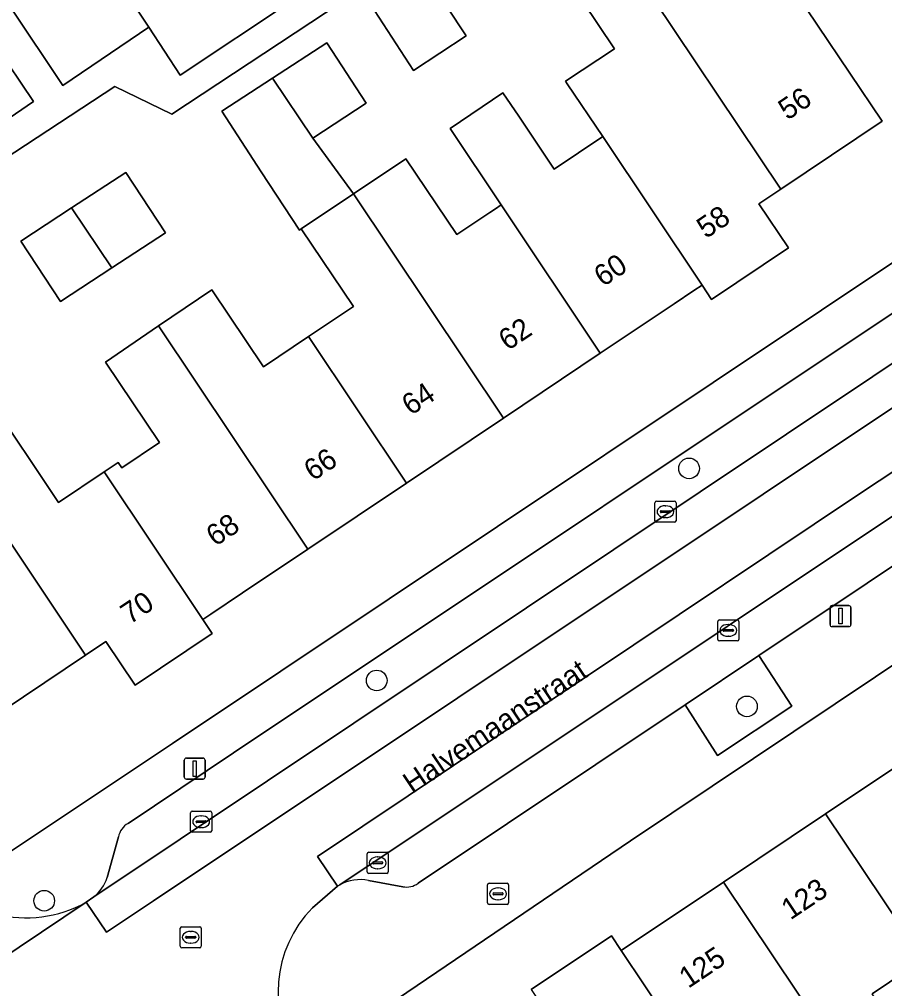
# Model space of a CAD drawing. Extents: x 158352 to 159489, y 383828 to 384603.
# Drawn here: x 158924.25 to 158965.27, y 384280.08 to 384326.04 of the extents above; entities that cross this region are included whole.
import ezdxf

# ---------------------------------------------------------------- set-up
doc = ezdxf.new("R2010")
doc.units = 0
for name, color, linetype in [('IMGEO_Boom', 7, 'Continuous'), ('IMGEO_Brandkraan', 7, 'Continuous'), ('IMGEO_Erf', 7, 'Continuous'), ('IMGEO_Groenvoorziening', 7, 'Continuous'), ('IMGEO_Kolk', 7, 'Continuous'), ('IMGEO_Lichtmast', 7, 'Continuous'), ('IMGEO_Openbare_ruimte_label', 7, 'Continuous'), ('IMGEO_Pand', 7, 'Continuous'), ('IMGEO_Pand_nummerreeks', 7, 'Continuous'), ('IMGEO_Parkeervlak_gesloten', 7, 'Continuous'), ('IMGEO_Parkeervlak_open', 7, 'Continuous'), ('IMGEO_Rijbaan_lokaal_gesloten', 7, 'Continuous'), ('IMGEO_Rijbaan_lokaal_open', 7, 'Continuous'), ('IMGEO_Rioolput', 7, 'Continuous'), ('IMGEO_Voetpad_open', 7, 'Continuous')]:
    doc.layers.add(name, color=color, linetype=linetype)

msp = doc.modelspace()

# ---------------------------------------------------------------- linework, layer by layer
at = {"layer": 'IMGEO_Boom'}
for centre in [(158955.997, 384304.748), (158941.191, 384294.692), (158958.74, 384293.463), (158925.427, 384284.249)]:
    msp.add_circle(centre, 0.489, dxfattribs=at)
at = {"layer": 'IMGEO_Brandkraan'}
for p, q in [((158946.442, 384284.151), (158946.442, 384285.003)), ((158946.517, 384285.077), (158947.369, 384285.077)), ((158947.443, 384285.003), (158947.443, 384284.151)), ((158946.701, 384284.571), (158946.701, 384284.583)), ((158947.139, 384284.534), (158946.741, 384284.534)), ((158946.744, 384284.62), (158947.142, 384284.62)), ((158946.93, 384284.857), (158946.955, 384284.857)), ((158947.185, 384284.583), (158947.185, 384284.571)), ((158947.369, 384284.077), (158946.517, 384284.077)), ((158946.953, 384284.297), (158946.928, 384284.297))]:
    msp.add_line(p, q, dxfattribs=at)
for points in [[(158946.442, 384284.151), (158946.442, 384285.003)], [(158946.517, 384285.077), (158947.369, 384285.077)], [(158947.443, 384285.003), (158947.443, 384284.151)], [(158947.369, 384284.077), (158946.517, 384284.077)]]:
    msp.add_lwpolyline(points, dxfattribs=at)
for centre, radius, start, end in [((158946.519, 384285.001), 0.0765, 91.552, 178.448), ((158946.519, 384285.001), 0.0765, 91.552, 178.448), ((158947.367, 384285.001), 0.0765, 1.552, 88.448), ((158947.367, 384285.001), 0.0765, 1.552, 88.448), ((158946.741, 384284.58), 0.0403, 85.8775, 175.7526), ((158946.738, 384284.57), 0.0366, 178.938, 274.7102), ((158947.142, 384284.577), 0.043, 264.8664, 352.4533), ((158947.146, 384284.582), 0.0386, 1.7309, 96.639), ((158946.519, 384284.153), 0.0765, 181.552, 268.448), ((158946.519, 384284.153), 0.0765, 181.552, 268.448), ((158947.367, 384284.153), 0.0765, 271.552, 358.448), ((158947.367, 384284.153), 0.0765, 271.552, 358.448)]:
    msp.add_arc(centre, radius, start, end, dxfattribs=at)
for centre, major_axis, ratio, start_param, end_param in [((158946.929, 384284.577), (-0.387, 0.002), 0.722429, 4.712389, 7.853982), ((158946.954, 384284.577), (-0.39, 0.002), 0.717154, 1.570796, 4.712389)]:
    msp.add_ellipse(centre, major_axis=major_axis, ratio=ratio, start_param=start_param, end_param=end_param, dxfattribs=at)
at = {"layer": 'IMGEO_Erf'}
for points in [[(158972.543, 384319.106), (158971.203, 384321.107), (158966.785, 384327.705), (158964.839, 384330.531), (158960.619, 384336.856), (158960.542, 384336.971), (158958.767, 384339.631), (158952.255, 384335.285), (158954.032, 384332.624), (158951.666, 384331.045), (158951.579, 384330.987), (158949.315, 384329.475), (158947.53, 384332.148), (158931.474, 384321.544), (158928.774, 384322.852), (158911.321, 384311.4), (158908.622, 384309.517), (158923.88, 384286.613), (158931.513, 384291.704)], [(158941.079, 384326.457), (158943.569, 384328.089), (158945.427, 384325.255), (158942.937, 384323.623)], [(158926.193, 384312.66), (158924.321, 384315.526), (158926.729, 384317.099), (158929.301, 384318.778), (158931.173, 384315.912), (158928.631, 384314.252)]]:
    msp.add_lwpolyline(points, close=True, dxfattribs=at)
for points in [[(158960.559, 384328.058), (158965.152, 384321.212), (158960.347, 384317.985), (158959.308, 384317.287), (158960.705, 384315.214), (158957.066, 384312.76), (158956.611, 384313.44), (158956.221, 384313.179), (158955.284, 384312.551), (158951.788, 384310.21), (158947.198, 384307.135), (158942.597, 384304.053), (158937.921, 384300.921), (158934.822, 384298.845), (158933.326, 384297.843), (158932.944, 384297.587), (158933.394, 384296.913), (158929.747, 384294.466), (158928.354, 384296.542), (158927.384, 384295.892), (158922.498, 384292.618)], [(158922.752, 384308.123), (158926.11, 384303.131), (158928.27, 384304.583), (158928.935, 384305.031), (158929.107, 384304.776), (158930.896, 384305.98), (158928.331, 384309.792), (158930.849, 384311.506), (158933.367, 384313.221), (158935.826, 384309.566), (158937.957, 384310.999), (158940.087, 384312.432), (158937.617, 384316.102), (158937.53, 384316.044), (158935.718, 384318.818), (158933.846, 384321.684), (158936.254, 384323.257), (158938.826, 384324.936), (158940.698, 384322.07), (158938.156, 384320.41), (158940.095, 384317.768), (158942.572, 384319.435), (158944.994, 384315.835), (158946.553, 384316.884), (158946.817, 384317.061), (158947.089, 384317.244), (158944.665, 384320.873), (158947.173, 384322.561), (158947.923, 384321.445), (158949.603, 384318.945), (158951.902, 384320.491), (158950.221, 384322.99), (158950.145, 384323.104), (158952.457, 384324.648), (158950.94, 384326.903)], [(158910.601, 384312.344), (158924.915, 384322.143), (158923.125, 384324.801)], [(159000, 384286.89), (158983.624, 384305.06), (158982.278, 384306.539), (158953.222, 384287.087), (158940.799, 384278.671)], [(158948.515, 384280.038), (158952.317, 384282.584), (158952.783, 384281.887), (158957.624, 384285.128), (158962.469, 384288.372), (158967.312, 384291.616)], [(158967.101, 384281.457), (158964.676, 384279.833)]]:
    msp.add_lwpolyline(points, dxfattribs=at)
at = {"layer": 'IMGEO_Groenvoorziening'}
msp.add_lwpolyline([(158955.815, 384293.54), (158957.35, 384291.132), (158960.869, 384293.478), (158959.301, 384295.869)], close=True, dxfattribs=at)
at = {"layer": 'IMGEO_Kolk'}
for p, q in [((158954.378, 384302.27), (158954.378, 384303.122)), ((158954.453, 384303.196), (158955.305, 384303.196)), ((158954.866, 384302.976), (158954.891, 384302.976)), ((158955.379, 384303.122), (158955.379, 384302.27)), ((158954.637, 384302.69), (158954.637, 384302.702)), ((158955.075, 384302.653), (158954.677, 384302.653)), ((158954.68, 384302.739), (158955.078, 384302.739)), ((158954.889, 384302.416), (158954.864, 384302.416)), ((158955.121, 384302.702), (158955.121, 384302.69)), ((158955.305, 384302.196), (158954.453, 384302.196)), ((158957.358, 384296.64), (158957.358, 384297.492)), ((158957.433, 384297.566), (158958.285, 384297.566)), ((158957.846, 384297.346), (158957.871, 384297.346)), ((158958.359, 384297.492), (158958.359, 384296.64)), ((158957.617, 384297.06), (158957.617, 384297.072)), ((158958.055, 384297.023), (158957.657, 384297.023)), ((158957.66, 384297.109), (158958.058, 384297.109)), ((158958.101, 384297.072), (158958.101, 384297.06)), ((158958.285, 384296.566), (158957.433, 384296.566)), ((158957.869, 384296.786), (158957.844, 384296.786)), ((158932.368, 384287.568), (158932.368, 384288.42)), ((158932.443, 384288.494), (158933.295, 384288.494)), ((158932.856, 384288.274), (158932.881, 384288.274)), ((158933.369, 384288.42), (158933.369, 384287.568)), ((158932.627, 384287.988), (158932.627, 384288)), ((158933.065, 384287.951), (158932.667, 384287.951)), ((158932.67, 384288.037), (158933.068, 384288.037)), ((158932.879, 384287.714), (158932.854, 384287.714)), ((158933.111, 384288), (158933.111, 384287.988)), ((158933.295, 384287.494), (158932.443, 384287.494)), ((158940.737, 384285.618), (158940.737, 384286.47)), ((158940.812, 384286.544), (158941.664, 384286.544)), ((158941.225, 384286.324), (158941.25, 384286.324)), ((158941.738, 384286.47), (158941.738, 384285.618)), ((158940.996, 384286.038), (158940.996, 384286.05)), ((158941.434, 384286.001), (158941.036, 384286.001)), ((158941.039, 384286.087), (158941.437, 384286.087)), ((158941.48, 384286.05), (158941.48, 384286.038)), ((158941.664, 384285.544), (158940.812, 384285.544)), ((158941.248, 384285.764), (158941.223, 384285.764))]:
    msp.add_line(p, q, dxfattribs=at)
for points in [[(158954.378, 384302.27), (158954.378, 384303.122)], [(158954.453, 384303.196), (158955.305, 384303.196)], [(158955.379, 384303.122), (158955.379, 384302.27)], [(158955.305, 384302.196), (158954.453, 384302.196)], [(158957.358, 384296.64), (158957.358, 384297.492)], [(158957.433, 384297.566), (158958.285, 384297.566)], [(158958.359, 384297.492), (158958.359, 384296.64)], [(158958.285, 384296.566), (158957.433, 384296.566)], [(158932.368, 384287.568), (158932.368, 384288.42)], [(158932.443, 384288.494), (158933.295, 384288.494)], [(158933.369, 384288.42), (158933.369, 384287.568)], [(158933.295, 384287.494), (158932.443, 384287.494)], [(158940.737, 384285.618), (158940.737, 384286.47)], [(158940.812, 384286.544), (158941.664, 384286.544)], [(158941.738, 384286.47), (158941.738, 384285.618)], [(158941.664, 384285.544), (158940.812, 384285.544)]]:
    msp.add_lwpolyline(points, dxfattribs=at)
for centre, radius, start, end in [((158954.455, 384303.12), 0.0765, 91.552, 178.448), ((158954.455, 384303.12), 0.0765, 91.552, 178.448), ((158955.303, 384303.12), 0.0765, 1.552, 88.448), ((158955.303, 384303.12), 0.0765, 1.552, 88.448), ((158954.677, 384302.699), 0.0403, 85.8775, 175.7526), ((158954.674, 384302.689), 0.0366, 178.938, 274.7102), ((158955.078, 384302.696), 0.043, 264.8664, 352.4533), ((158955.082, 384302.701), 0.0386, 1.7309, 96.639), ((158954.455, 384302.272), 0.0765, 181.552, 268.448), ((158954.455, 384302.272), 0.0765, 181.552, 268.448), ((158955.303, 384302.272), 0.0765, 271.552, 358.448), ((158955.303, 384302.272), 0.0765, 271.552, 358.448), ((158957.435, 384297.49), 0.0765, 91.552, 178.448), ((158957.435, 384297.49), 0.0765, 91.552, 178.448), ((158958.283, 384297.49), 0.0765, 1.552, 88.448), ((158958.283, 384297.49), 0.0765, 1.552, 88.448), ((158957.657, 384297.069), 0.0403, 85.8775, 175.7526), ((158957.654, 384297.059), 0.0366, 178.938, 274.7102), ((158958.058, 384297.066), 0.043, 264.8664, 352.4533), ((158958.062, 384297.071), 0.0386, 1.7309, 96.639), ((158957.435, 384296.642), 0.0765, 181.552, 268.448), ((158957.435, 384296.642), 0.0765, 181.552, 268.448), ((158958.283, 384296.642), 0.0765, 271.552, 358.448), ((158958.283, 384296.642), 0.0765, 271.552, 358.448), ((158932.445, 384288.418), 0.0765, 91.552, 178.448), ((158932.445, 384288.418), 0.0765, 91.552, 178.448), ((158933.293, 384288.418), 0.0765, 1.552, 88.448), ((158933.293, 384288.418), 0.0765, 1.552, 88.448), ((158932.667, 384287.997), 0.0403, 85.8775, 175.7526), ((158932.664, 384287.987), 0.0366, 178.938, 274.7102), ((158933.068, 384287.994), 0.043, 264.8664, 352.4533), ((158933.072, 384287.999), 0.0386, 1.7309, 96.639), ((158932.445, 384287.57), 0.0765, 181.552, 268.448), ((158932.445, 384287.57), 0.0765, 181.552, 268.448), ((158933.293, 384287.57), 0.0765, 271.552, 358.448), ((158933.293, 384287.57), 0.0765, 271.552, 358.448), ((158940.814, 384286.468), 0.0765, 91.552, 178.448), ((158940.814, 384286.468), 0.0765, 91.552, 178.448), ((158941.662, 384286.468), 0.0765, 1.552, 88.448), ((158941.662, 384286.468), 0.0765, 1.552, 88.448), ((158941.036, 384286.047), 0.0403, 85.8775, 175.7526), ((158941.033, 384286.037), 0.0366, 178.938, 274.7102), ((158941.437, 384286.044), 0.043, 264.8664, 352.4533), ((158941.441, 384286.049), 0.0386, 1.7309, 96.639), ((158940.814, 384285.62), 0.0765, 181.552, 268.448), ((158940.814, 384285.62), 0.0765, 181.552, 268.448), ((158941.662, 384285.62), 0.0765, 271.552, 358.448), ((158941.662, 384285.62), 0.0765, 271.552, 358.448)]:
    msp.add_arc(centre, radius, start, end, dxfattribs=at)
for centre, major_axis, ratio, start_param, end_param in [((158954.865, 384302.696), (-0.387, 0.002), 0.722429, 4.712389, 7.853982), ((158954.89, 384302.696), (-0.39, 0.002), 0.717154, 1.570796, 4.712389), ((158957.845, 384297.066), (-0.387, 0.002), 0.722429, 4.712389, 7.853982), ((158957.87, 384297.066), (-0.39, 0.002), 0.717154, 1.570796, 4.712389), ((158932.855, 384287.994), (-0.387, 0.002), 0.722429, 4.712389, 7.853982), ((158932.88, 384287.994), (-0.39, 0.002), 0.717154, 1.570796, 4.712389), ((158941.224, 384286.044), (-0.387, 0.002), 0.722429, 4.712389, 7.853982), ((158941.249, 384286.044), (-0.39, 0.002), 0.717154, 1.570796, 4.712389)]:
    msp.add_ellipse(centre, major_axis=major_axis, ratio=ratio, start_param=start_param, end_param=end_param, dxfattribs=at)
at = {"layer": 'IMGEO_Lichtmast'}
for p, q in [((158962.778, 384298.246), (158963.568, 384298.246)), ((158963.568, 384298.246), (158962.778, 384298.246)), ((158962.678, 384297.346), (158962.678, 384298.146)), ((158962.678, 384298.146), (158962.678, 384297.346)), ((158963.668, 384298.146), (158963.668, 384297.346)), ((158963.668, 384297.346), (158963.668, 384298.146)), ((158963.568, 384297.246), (158962.778, 384297.246)), ((158962.778, 384297.246), (158963.568, 384297.246)), ((158932.066, 384290.113), (158932.066, 384290.913)), ((158932.066, 384290.913), (158932.066, 384290.113)), ((158932.166, 384291.013), (158932.956, 384291.013)), ((158932.956, 384291.013), (158932.166, 384291.013)), ((158933.056, 384290.913), (158933.056, 384290.113)), ((158933.056, 384290.113), (158933.056, 384290.913)), ((158932.956, 384290.013), (158932.166, 384290.013)), ((158932.166, 384290.013), (158932.956, 384290.013))]:
    msp.add_line(p, q, dxfattribs=at)
for points in [[(158963.098, 384298.121), (158963.248, 384298.121), (158963.248, 384297.371), (158963.098, 384297.371), (158963.098, 384298.121)], [(158932.486, 384290.888), (158932.636, 384290.888), (158932.636, 384290.138), (158932.486, 384290.138), (158932.486, 384290.888)]]:
    msp.add_lwpolyline(points, dxfattribs=at)
for centre, start, end in [((158962.778, 384298.146), 90, 180), ((158962.778, 384298.146), 90, 180), ((158963.568, 384298.146), 0, 90), ((158963.568, 384298.146), 360, 90), ((158962.778, 384297.346), 180, 270), ((158962.778, 384297.346), 180, 270), ((158963.568, 384297.346), 270, 0), ((158963.568, 384297.346), 270, 0), ((158932.166, 384290.913), 90, 180), ((158932.166, 384290.913), 90, 180), ((158932.956, 384290.913), 0, 90), ((158932.956, 384290.913), 360, 90), ((158932.166, 384290.113), 180, 270), ((158932.166, 384290.113), 180, 270), ((158932.956, 384290.113), 270, 0), ((158932.956, 384290.113), 270, 0)]:
    msp.add_arc(centre, 0.1, start, end, dxfattribs=at)
at = {"layer": 'IMGEO_Pand'}
for points in [[(158953.32, 384328.504), (158960.347, 384317.985), (158965.152, 384321.212), (158960.559, 384328.058), (158958.149, 384326.447), (158955.7, 384330.105)], [(158953.32, 384328.504), (158950.94, 384326.903), (158952.457, 384324.648), (158950.145, 384323.104), (158950.221, 384322.99), (158951.902, 384320.491), (158956.611, 384313.44), (158957.066, 384312.76), (158960.705, 384315.214), (158959.308, 384317.287), (158960.347, 384317.985)], [(158941.079, 384326.457), (158942.937, 384323.623), (158945.427, 384325.255), (158943.569, 384328.089)], [(158938.156, 384320.41), (158940.698, 384322.07), (158938.826, 384324.936), (158936.254, 384323.257)], [(158936.254, 384323.257), (158933.846, 384321.684), (158935.718, 384318.818), (158937.53, 384316.044), (158937.617, 384316.102), (158940.095, 384317.768), (158938.156, 384320.41)], [(158951.902, 384320.491), (158949.603, 384318.945), (158947.923, 384321.445), (158947.173, 384322.561), (158944.665, 384320.873), (158947.089, 384317.244), (158951.788, 384310.21), (158955.284, 384312.551), (158956.221, 384313.179), (158956.611, 384313.44)], [(158947.089, 384317.244), (158946.817, 384317.061), (158946.553, 384316.884), (158944.994, 384315.835), (158942.572, 384319.435), (158940.095, 384317.768), (158947.198, 384307.135), (158951.788, 384310.21)], [(158928.631, 384314.252), (158931.173, 384315.912), (158929.301, 384318.778), (158926.729, 384317.099)], [(158942.597, 384304.053), (158947.198, 384307.135), (158940.095, 384317.768), (158937.617, 384316.102), (158940.087, 384312.432), (158937.957, 384310.999)], [(158928.631, 384314.252), (158926.729, 384317.099), (158924.321, 384315.526), (158926.193, 384312.66)], [(158942.597, 384304.053), (158937.957, 384310.999), (158935.826, 384309.566), (158933.367, 384313.221), (158930.849, 384311.506), (158937.921, 384300.921)], [(158930.849, 384311.506), (158928.331, 384309.792), (158930.896, 384305.98), (158929.107, 384304.776), (158928.935, 384305.031), (158928.27, 384304.583), (158932.944, 384297.587), (158933.326, 384297.843), (158934.822, 384298.845), (158937.921, 384300.921)], [(158928.27, 384304.583), (158926.11, 384303.131), (158922.752, 384308.123), (158920.304, 384306.489), (158927.384, 384295.892), (158928.354, 384296.542), (158929.747, 384294.466), (158933.394, 384296.913), (158932.944, 384297.587)], [(158927.384, 384295.892), (158920.304, 384306.489), (158917.857, 384304.854), (158920.346, 384301.127), (158917.905, 384299.497), (158922.498, 384292.618)], [(158962.469, 384288.372), (158967.034, 384281.557), (158967.101, 384281.457), (158969.245, 384282.893), (158971.616, 384279.352), (158974.316, 384281.16), (158967.312, 384291.616)], [(158962.469, 384288.372), (158957.624, 384285.128), (158964.64, 384274.654), (158967.059, 384276.274), (158964.676, 384279.833), (158967.101, 384281.457), (158967.034, 384281.557)], [(158957.624, 384285.128), (158952.783, 384281.887), (158957.268, 384275.185), (158957.38, 384275.018), (158959.58, 384276.491), (158961.996, 384272.884), (158962.191, 384273.015), (158964.64, 384274.654)], [(158955.959, 384266.663), (158957.747, 384267.86), (158958.412, 384268.305), (158954.989, 384273.417), (158957.38, 384275.018), (158957.268, 384275.185), (158952.783, 384281.887), (158952.317, 384282.584), (158948.515, 384280.038), (158949.909, 384277.957), (158948.863, 384277.257)]]:
    msp.add_lwpolyline(points, close=True, dxfattribs=at)
at = {"layer": 'IMGEO_Parkeervlak_gesloten'}
for points in [[(158927.784, 384284.426), (158972.936, 384314.613)], [(158969.458, 384314.649), (158934.408, 384291.258), (158929.402, 384287.913)], [(158928.947, 384287.279), (158928.415, 384285.343)]]:
    msp.add_lwpolyline(points, dxfattribs=at)
for centre, radius, start, end in [((158929.875, 384287.094), 0.946, 119.9735, 168.695), ((158926.336, 384286.098), 2.212, 310.8973, 340.038)]:
    msp.add_arc(centre, radius, start, end, dxfattribs=at)
at = {"layer": 'IMGEO_Parkeervlak_open'}
for points in [[(158913.669, 384349.94), (158909.925, 384347.438), (158911.35, 384345.304), (158926.308, 384322.907), (158930.394, 384325.677), (158913.918, 384350.377)], [(158976.217, 384309.531), (158939.441, 384285.005)], [(158959.301, 384295.869), (158974.662, 384306.135)], [(158955.815, 384293.54), (158959.301, 384295.869)], [(158943.153, 384285.078), (158955.815, 384293.54)], [(158940.798, 384285.201), (158942.425, 384284.914)]]:
    msp.add_lwpolyline(points, dxfattribs=at)
for centre, radius, start, end in [((158940.372, 384283.354), 1.895, 77.0115, 119.426), ((158942.601, 384285.83), 0.933, 259.1163, 306.2744)]:
    msp.add_arc(centre, radius, start, end, dxfattribs=at)
at = {"layer": 'IMGEO_Rijbaan_lokaal_gesloten'}
for points in [[(158927.784, 384284.426), (158927.414, 384284.178), (158928.388, 384282.75), (158930.614, 384284.24), (158973.93, 384313.16), (158972.936, 384314.613)], [(158939.441, 384285.005), (158976.217, 384309.531), (158976.3, 384309.599), (158975.353, 384311.006), (158964.07, 384303.539), (158938.378, 384286.339), (158939.324, 384284.933)]]:
    msp.add_lwpolyline(points, close=True, dxfattribs=at)
at = {"layer": 'IMGEO_Rijbaan_lokaal_open'}
for points in [[(158913.667, 384350.862), (158913.918, 384350.377), (158930.394, 384325.677), (158931.876, 384323.389), (158937.193, 384326.934), (158922.844, 384348.434), (158912.416, 384364.021), (158904.978, 384374.963), (158899.785, 384371.496), (158910.392, 384355.62), (158910.579, 384355.479), (158910.715, 384355.229)], [(158938.147, 384283.913), (158939.324, 384284.933), (158938.378, 384286.339), (158964.07, 384303.539), (158975.353, 384311.006), (158973.93, 384313.16), (158930.614, 384284.24), (158928.388, 384282.75), (158927.414, 384284.178), (158913.55, 384274.866), (158913.401, 384274.791), (158914.324, 384273.367), (158910.948, 384271.094), (158874.134, 384246.446), (158844.821, 384226.897), (158846.287, 384224.725), (158875.348, 384244.245), (158927.924, 384279.398)], [(158913.401, 384274.791), (158913.55, 384274.866), (158927.414, 384284.178)]]:
    msp.add_lwpolyline(points, dxfattribs=at)
for centre, radius, start, end in [((158924.563, 384289.323), 5.882, 213.6076, 298.9958), ((158942.143, 384279.951), 5.627, 135.2467, 215.5538)]:
    msp.add_arc(centre, radius, start, end, dxfattribs=at)
at = {"layer": 'IMGEO_Rioolput'}
for p, q in [((158931.875, 384282.089), (158931.875, 384282.941)), ((158931.95, 384283.015), (158932.802, 384283.015)), ((158932.363, 384282.795), (158932.388, 384282.795)), ((158932.876, 384282.941), (158932.876, 384282.089)), ((158932.134, 384282.509), (158932.134, 384282.521)), ((158932.572, 384282.472), (158932.174, 384282.472)), ((158932.177, 384282.558), (158932.575, 384282.558)), ((158932.386, 384282.235), (158932.361, 384282.235)), ((158932.618, 384282.521), (158932.618, 384282.509)), ((158932.802, 384282.015), (158931.95, 384282.015))]:
    msp.add_line(p, q, dxfattribs=at)
for points in [[(158931.875, 384282.089), (158931.875, 384282.941)], [(158931.95, 384283.015), (158932.802, 384283.015)], [(158932.876, 384282.941), (158932.876, 384282.089)], [(158932.802, 384282.015), (158931.95, 384282.015)]]:
    msp.add_lwpolyline(points, dxfattribs=at)
for centre, radius, start, end in [((158931.952, 384282.939), 0.0765, 91.552, 178.448), ((158931.952, 384282.939), 0.0765, 91.552, 178.448), ((158932.8, 384282.939), 0.0765, 1.552, 88.448), ((158932.8, 384282.939), 0.0765, 1.552, 88.448), ((158932.174, 384282.518), 0.0403, 85.8775, 175.7526), ((158932.171, 384282.508), 0.0366, 178.938, 274.7102), ((158932.575, 384282.515), 0.043, 264.8664, 352.4533), ((158932.579, 384282.52), 0.0386, 1.7309, 96.639), ((158931.952, 384282.091), 0.0765, 181.552, 268.448), ((158931.952, 384282.091), 0.0765, 181.552, 268.448), ((158932.8, 384282.091), 0.0765, 271.552, 358.448), ((158932.8, 384282.091), 0.0765, 271.552, 358.448)]:
    msp.add_arc(centre, radius, start, end, dxfattribs=at)
for centre, major_axis, ratio, start_param, end_param in [((158932.362, 384282.515), (-0.387, 0.002), 0.722429, 4.712389, 7.853982), ((158932.387, 384282.515), (-0.39, 0.002), 0.717154, 1.570796, 4.712389)]:
    msp.add_ellipse(centre, major_axis=major_axis, ratio=ratio, start_param=start_param, end_param=end_param, dxfattribs=at)
at = {"layer": 'IMGEO_Voetpad_open'}
for points in [[(158911.321, 384311.4), (158928.774, 384322.852), (158931.474, 384321.544), (158947.53, 384332.148), (158949.892, 384333.717), (158952.255, 384335.285), (158958.767, 384339.631), (158958.489, 384340.047), (158958.057, 384340.693), (158957.083, 384340.042), (158949.268, 384334.828), (158944.344, 384331.54), (158942.764, 384330.484), (158940.646, 384333.655), (158940.025, 384334.585), (158937.558, 384338.298), (158937.031, 384339.086), (158934.562, 384342.784), (158934.029, 384343.569), (158931.55, 384347.291), (158931.025, 384348.086), (158928.554, 384351.778), (158927.61, 384353.188), (158923.468, 384350.417)], [(158923.515, 384348.334), (158924.479, 384349.07), (158927.22, 384350.882), (158941.334, 384329.694), (158937.193, 384326.934), (158931.876, 384323.389), (158930.394, 384325.677), (158926.308, 384322.907), (158911.35, 384345.304), (158909.925, 384347.438), (158913.669, 384349.94)], [(158923.125, 384324.801), (158924.915, 384322.143), (158910.601, 384312.344)], [(158977.463, 384323.258), (158975.926, 384322.235), (158974.997, 384323.628), (158973.377, 384322.58), (158974.667, 384320.632), (158972.543, 384319.106), (158931.513, 384291.704), (158923.88, 384286.613), (158919.664, 384286.067)], [(158929.402, 384287.913), (158934.408, 384291.258), (158969.458, 384314.649)], [(158937.565, 384276.679), (158940.799, 384278.671), (158953.222, 384287.087), (158982.278, 384306.539)], [(158974.662, 384306.135), (158959.301, 384295.869), (158960.869, 384293.478), (158957.35, 384291.132), (158955.815, 384293.54), (158943.153, 384285.078)], [(158928.415, 384285.343), (158928.947, 384287.279)], [(158939.441, 384285.005), (158939.324, 384284.933), (158938.147, 384283.913)], [(158942.425, 384284.914), (158940.798, 384285.201)], [(158927.414, 384284.178), (158927.784, 384284.426)]]:
    msp.add_lwpolyline(points, dxfattribs=at)
for centre, radius, start, end in [((158929.875, 384287.094), 0.946, 119.9735, 168.695), ((158924.563, 384289.323), 5.882, 213.6076, 298.9958), ((158926.336, 384286.098), 2.212, 310.8973, 340.038), ((158940.372, 384283.354), 1.895, 77.0115, 119.426), ((158942.601, 384285.83), 0.933, 259.1163, 306.2744), ((158942.143, 384279.951), 5.627, 135.2467, 215.5538)]:
    msp.add_arc(centre, radius, start, end, dxfattribs=at)

# ---------------------------------------------------------------- texts
at = {"layer": 'IMGEO_Openbare_ruimte_label'}
msp.add_text('Halvemaanstraat', height=1, rotation=33.7854, dxfattribs=at).set_placement((158942.871, 384289.299))
at = {"layer": 'IMGEO_Pand_nummerreeks'}
for s, rotation, p in [('56', 33.8856, (158960.661, 384321.231)), ('58', 33.9879, (158956.797, 384315.618)), ('60', 33.816, (158951.921, 384313.332)), ('62', 33.816, (158947.401, 384310.305)), ('64', 33.8158, (158942.811, 384307.23)), ('66', 33.8158, (158938.172, 384304.122)), ('68', 33.816, (158933.539, 384301.019)), ('70', 33.8675, (158929.485, 384297.324)), ('123', 33.8055, (158960.802, 384283.309)), ('125', 33.8045, (158955.958, 384280.065))]:
    msp.add_text(s, height=1, rotation=rotation, dxfattribs=at).set_placement(p)

doc.saveas('drawing.dxf')
